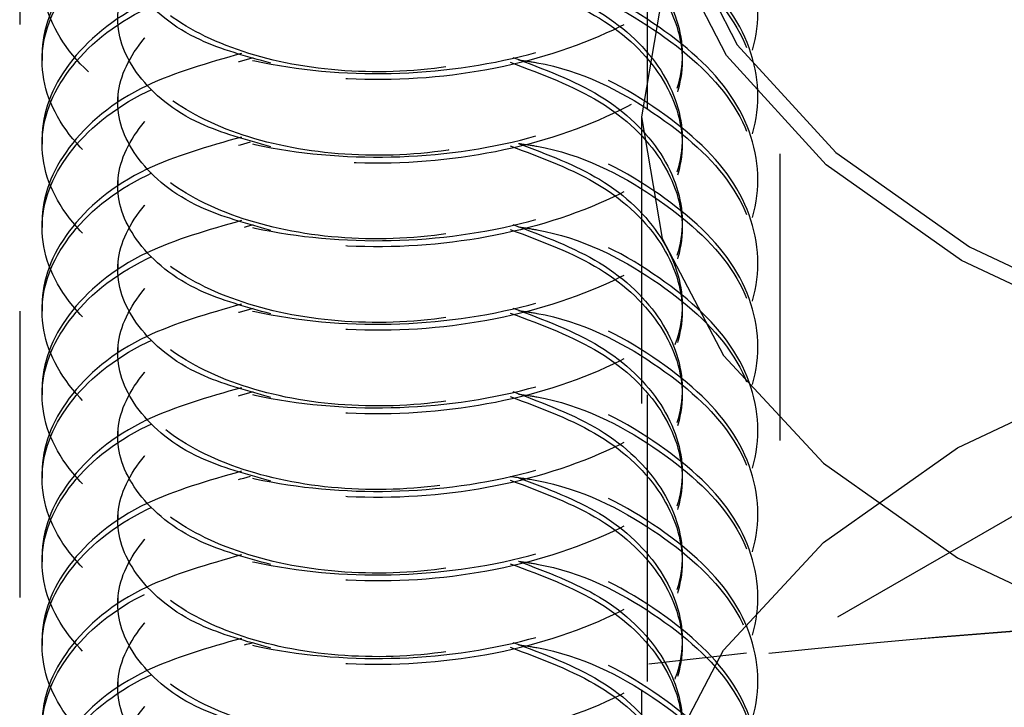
# Model space of a CAD drawing. Header units: inches. Extents: x 1907 to 2452, y -210 to -54.
# Tile 329 of 656: x 1991.893 to 1992.237, y -191.188 to -190.948. Entities that reach past the tile are written whole.
import ezdxf

# ---------------------------------------------------------------- set-up
doc = ezdxf.new("R2010")
doc.units = ezdxf.units.IN
doc.header["$LTSCALE"] = 0.5
doc.header["$MEASUREMENT"] = 0
doc.linetypes.add('HIDDEN', pattern=[0.225, 0.15, -0.075])
doc.layers.add('SID-M-H', color=4, linetype='HIDDEN')

msp = doc.modelspace()

# ---------------------------------------------------------------- linework, layer by layer
at = {"layer": 'SID-M-H'}
for p, q in [((1991.89327, -190.6499), (1991.89327, -191.69507)), ((1992.1589, -191.69507), (1992.1589, -190.6499)), ((1992.11245, -190.87918), (1992.11245, -192.5009)), ((1992.12296, -190.91621), (1992.1439, -190.95698)), ((1992.14011, -190.96078), (1992.11899, -190.91943)), ((1992.11769, -190.93968), (1992.11045, -190.98214)), ((1992.1439, -190.95698), (1992.17838, -190.99456)), ((1991.90109, -190.96033), (1991.90109, -190.96246)), ((1992.175, -190.99889), (1992.14011, -190.96078)), ((1991.92751, -190.97491), (1991.92751, -190.97704)), ((1992.15109, -190.97704), (1992.15109, -190.97491)), ((1992.11045, -190.98214), (1992.11045, -191.2516)), ((1992.11045, -190.98214), (1992.11769, -191.0246)), ((1991.90109, -190.98949), (1991.90109, -190.99162)), ((1992.17838, -190.99456), (1992.22505, -191.02747)), ((1992.22228, -191.03225), (1992.175, -190.99889)), ((1991.92751, -191.00407), (1991.92751, -191.0062)), ((1992.15109, -191.0062), (1992.15109, -191.00407)), ((1991.90109, -191.01865), (1991.90109, -191.02078)), ((1992.11769, -191.0246), (1992.13915, -191.06542)), ((1992.22505, -191.02747), (1992.28205, -191.05441)), ((1991.92751, -191.03323), (1991.92751, -191.03536)), ((1992.15109, -191.03536), (1992.15109, -191.03323)), ((1992.28008, -191.05955), (1992.22228, -191.03225)), ((1991.90109, -191.04782), (1991.90109, -191.04994)), ((1991.92751, -191.0624), (1991.92751, -191.06452)), ((1992.15109, -191.06452), (1992.15109, -191.0624)), ((1992.13915, -191.06542), (1992.17399, -191.10305)), ((1992.22087, -191.0977), (1992.278, -191.07064)), ((1991.90109, -191.07698), (1991.90109, -191.0791)), ((1991.92751, -191.09156), (1991.92751, -191.09369)), ((1992.15109, -191.09369), (1992.15109, -191.09156)), ((1992.17399, -191.13068), (1992.22087, -191.0977)), ((1992.17399, -191.10305), (1992.22087, -191.13603)), ((1991.90109, -191.10614), (1991.90109, -191.10827)), ((1992.26558, -191.10677), (1992.14196, -191.17813)), ((1991.92751, -191.12072), (1991.92751, -191.12285)), ((1992.15109, -191.12285), (1992.15109, -191.12072)), ((1992.13915, -191.16831), (1992.17399, -191.13068)), ((1991.90109, -191.1353), (1991.90109, -191.13743)), ((1992.22087, -191.13603), (1992.278, -191.1631)), ((1991.92751, -191.14988), (1991.92751, -191.15201)), ((1992.15109, -191.15201), (1992.15109, -191.14988)), ((1992.30655, -191.15634), (1992.14713, -191.1693)), ((1991.90109, -191.16446), (1991.90109, -191.16659)), ((1992.14713, -191.1693), (1992.11306, -191.17313)), ((1992.11769, -191.20914), (1992.13915, -191.16831)), ((1991.92751, -191.17905), (1991.92751, -191.18117)), ((1992.15109, -191.18117), (1992.15109, -191.17905))]:
    msp.add_line(p, q, dxfattribs=at)
msp.add_arc((1992.48551, -194.34732), 3.19509, 90.55863, 96.82427, dxfattribs=at)
for points, knots in [([(1992.31828, -190.82738), (1992.31571, -190.82826), (1992.28579, -190.83849), (1992.25198, -190.87406), (1992.23054, -190.92671), (1992.25057, -190.98122), (1992.30604, -191.0266), (1992.3893, -191.05618), (1992.48745, -191.06489), (1992.58561, -191.05107), (1992.66883, -191.01642), (1992.72443, -190.96583), (1992.74396, -190.90661), (1992.72443, -190.84739), (1992.66883, -190.7968), (1992.58562, -190.76214), (1992.48741, -190.74832), (1992.38945, -190.75703), (1992.30548, -190.78664), (1992.25267, -190.83189), (1992.23108, -190.87152), (1992.23937, -190.89187), (1992.24052, -190.8947)], [0, 0, 0, 0, 0.005136, 0.059915, 0.114693, 0.169472, 0.224251, 0.27903, 0.333809, 0.388587, 0.443366, 0.498145, 0.552924, 0.607702, 0.662481, 0.71726, 0.772039, 0.826817, 0.881596, 0.936375, 0.991154, 1, 1, 1, 1]), ([(1991.97072, -190.84337), (1991.95906, -190.84668), (1991.9331, -190.85406), (1991.90776, -190.87567), (1991.89779, -190.90196), (1991.90761, -190.92853), (1991.93539, -190.95071), (1991.97701, -190.96494), (1992.02609, -190.96875), (1992.07517, -190.96129), (1992.11677, -190.94343), (1992.14458, -190.91757), (1992.15432, -190.88747), (1992.14466, -190.85709), (1992.11648, -190.8321), (1992.08808, -190.81723), (1992.07013, -190.81469), (1992.06822, -190.81442)], [0, 0, 0, 0, 0.058434, 0.130204, 0.201974, 0.273743, 0.345513, 0.417283, 0.489053, 0.560823, 0.632592, 0.704362, 0.776132, 0.847902, 0.919672, 0.991442, 1, 1, 1, 1]), ([(1992.06751, -190.81643), (1992.06966, -190.81674), (1992.08786, -190.81929), (1992.11649, -190.83421), (1992.14466, -190.85922), (1992.15432, -190.8896), (1992.14458, -190.91969), (1992.11677, -190.94555), (1992.07517, -190.96342), (1992.02609, -190.97088), (1991.97701, -190.96707), (1991.93539, -190.95284), (1991.9076, -190.93065), (1991.8978, -190.90409), (1991.90773, -190.87777), (1991.93393, -190.85567), (1991.96108, -190.84802), (1991.97389, -190.84442)], [0, 0, 0, 0, 0.00956, 0.080853, 0.152146, 0.223439, 0.294732, 0.366026, 0.437319, 0.508612, 0.579905, 0.651198, 0.722491, 0.793784, 0.865077, 0.936371, 1, 1, 1, 1]), ([(1991.97072, -190.87254), (1991.95906, -190.87585), (1991.9331, -190.88322), (1991.90776, -190.90483), (1991.89779, -190.93112), (1991.90761, -190.95769), (1991.93539, -190.97987), (1991.97701, -190.9941), (1992.02609, -190.99792), (1992.07517, -190.99046), (1992.11677, -190.97259), (1992.14458, -190.94673), (1992.15432, -190.91663), (1992.14466, -190.88625), (1992.11648, -190.86126), (1992.08808, -190.84639), (1992.07013, -190.84385), (1992.06822, -190.84358)], [0, 0, 0, 0, 0.058434, 0.130204, 0.201974, 0.273743, 0.345513, 0.417283, 0.489053, 0.560823, 0.632592, 0.704362, 0.776132, 0.847902, 0.919672, 0.991442, 1, 1, 1, 1]), ([(1992.06465, -190.84516), (1992.06777, -190.84558), (1992.08697, -190.84819), (1992.11652, -190.8633), (1992.14465, -190.8884), (1992.15432, -190.91876), (1992.14458, -190.94886), (1992.11677, -190.97471), (1992.07517, -190.99258), (1992.02609, -191.00004), (1991.97701, -190.99623), (1991.93539, -190.982), (1991.90761, -190.95982), (1991.89779, -190.93325), (1991.90774, -190.90694), (1991.93368, -190.88499), (1991.96047, -190.87742), (1991.97293, -190.87391)], [0, 0, 0, 0, 0.013787, 0.084897, 0.156007, 0.227117, 0.298227, 0.369337, 0.440447, 0.511557, 0.582667, 0.653777, 0.724887, 0.795997, 0.867107, 0.938217, 1, 1, 1, 1]), ([(1992.06558, -190.84474), (1992.07629, -190.84877), (1992.09833, -190.85705), (1992.11945, -190.87795), (1992.12726, -190.90198), (1992.11953, -190.92618), (1992.09761, -190.94694), (1992.06479, -190.96142), (1992.02609, -190.96769), (1991.98738, -190.96507), (1991.95456, -190.95423), (1991.93266, -190.93712), (1991.92487, -190.91653), (1991.93289, -190.89628), (1991.95051, -190.88086), (1991.96778, -190.87597), (1991.97389, -190.87423)], [0, 0, 0, 0, 0.070011, 0.144128, 0.218245, 0.292362, 0.366479, 0.440596, 0.514713, 0.58883, 0.662947, 0.737064, 0.811181, 0.885298, 0.959415, 1, 1, 1, 1]), ([(1992.06465, -190.84646), (1992.0757, -190.8506), (1992.09809, -190.859), (1992.11945, -190.88006), (1992.12729, -190.90414), (1992.11941, -190.92818), (1992.09902, -190.94856), (1992.07797, -190.95653), (1992.06822, -190.96023)], [0, 0, 0, 0, 0.166869, 0.338216, 0.509563, 0.68091, 0.852257, 1, 1, 1, 1]), ([(1991.97072, -190.9017), (1991.95906, -190.90501), (1991.9331, -190.91238), (1991.90776, -190.934), (1991.89779, -190.96028), (1991.90761, -190.98685), (1991.93539, -191.00903), (1991.97701, -191.02327), (1992.02609, -191.02708), (1992.07517, -191.01962), (1992.11677, -191.00175), (1992.14458, -190.97589), (1992.15432, -190.9458), (1992.14466, -190.91541), (1992.11648, -190.89042), (1992.08808, -190.87555), (1992.07013, -190.87301), (1992.06822, -190.87274)], [0, 0, 0, 0, 0.058434, 0.130204, 0.201974, 0.273743, 0.345513, 0.417283, 0.489053, 0.560823, 0.632592, 0.704362, 0.776132, 0.847902, 0.919672, 0.991442, 1, 1, 1, 1]), ([(1992.06751, -190.87476), (1992.06966, -190.87506), (1992.08786, -190.87761), (1992.11649, -190.89253), (1992.14466, -190.91754), (1992.15432, -190.94792), (1992.14458, -190.97802), (1992.11677, -191.00388), (1992.07517, -191.02175), (1992.02609, -191.0292), (1991.97701, -191.02539), (1991.93539, -191.01116), (1991.90761, -190.98898), (1991.89779, -190.96241), (1991.90774, -190.93611), (1991.93368, -190.91415), (1991.96047, -190.90659), (1991.97293, -190.90307)], [0, 0, 0, 0, 0.009576, 0.08099, 0.152403, 0.223817, 0.295231, 0.366644, 0.438058, 0.509471, 0.580885, 0.652298, 0.723712, 0.795126, 0.866539, 0.937953, 1, 1, 1, 1]), ([(1992.06465, -190.87349), (1992.0757, -190.87763), (1992.09809, -190.88603), (1992.11946, -190.9071), (1992.12726, -190.93114), (1992.11953, -190.95534), (1992.09761, -190.9761), (1992.06479, -190.99058), (1992.02609, -190.99685), (1991.98738, -190.99423), (1991.95456, -190.98339), (1991.93266, -190.96629), (1991.92488, -190.94569), (1991.93287, -190.92543), (1991.95077, -190.90987), (1991.96842, -190.90489), (1991.97489, -190.90307)], [0, 0, 0, 0, 0.0718584, 0.1456453, 0.2194322, 0.2932191, 0.367006, 0.4407929, 0.5145797, 0.5883666, 0.6621535, 0.7359404, 0.8097273, 0.8835142, 0.9573011, 1, 1, 1, 1]), ([(1992.06465, -190.87562), (1992.0757, -190.87976), (1992.09809, -190.88816), (1992.11945, -190.90922), (1992.12728, -190.9333), (1992.11942, -190.95735), (1992.09884, -190.97786), (1992.07751, -190.98592), (1992.06751, -190.9897)], [0, 0, 0, 0, 0.1662364, 0.3369341, 0.5076317, 0.6783294, 0.8490271, 1, 1, 1, 1]), ([(1991.98105, -190.96342), (1991.97236, -190.96104), (1991.95239, -190.95556), (1991.9328, -190.9391), (1991.92483, -190.91869), (1991.9329, -190.8984), (1991.95051, -190.88299), (1991.96778, -190.87809), (1991.97389, -190.87636)], [0, 0, 0, 0, 0.14505, 0.3330512, 0.5210524, 0.7090536, 0.8970547, 1, 1, 1, 1]), ([(1991.97072, -190.93086), (1991.95906, -190.93417), (1991.9331, -190.94155), (1991.90776, -190.96316), (1991.89779, -190.98944), (1991.90761, -191.01602), (1991.93539, -191.0382), (1991.97701, -191.05243), (1992.02609, -191.05624), (1992.07517, -191.04878), (1992.11677, -191.03091), (1992.14458, -191.00505), (1992.15432, -190.97496), (1992.14466, -190.94457), (1992.11648, -190.91958), (1992.08808, -190.90471), (1992.07013, -190.90217), (1992.06822, -190.9019)], [0, 0, 0, 0, 0.058434, 0.130204, 0.201974, 0.273743, 0.345513, 0.417283, 0.489053, 0.560823, 0.632592, 0.704362, 0.776132, 0.847902, 0.919672, 0.991442, 1, 1, 1, 1]), ([(1992.06558, -190.90307), (1992.07629, -190.90709), (1992.09833, -190.91538), (1992.11945, -190.93627), (1992.12726, -190.9603), (1992.11953, -190.98451), (1992.09761, -191.00526), (1992.06479, -191.01974), (1992.02609, -191.02601), (1991.98738, -191.02339), (1991.95456, -191.01255), (1991.93266, -190.99545), (1991.92488, -190.97485), (1991.93287, -190.9546), (1991.95077, -190.93903), (1991.96842, -190.93405), (1991.97489, -190.93223)], [0, 0, 0, 0, 0.0698499, 0.1437965, 0.217743, 0.2916896, 0.3656361, 0.4395827, 0.5135293, 0.5874758, 0.6614224, 0.735369, 0.8093155, 0.8832621, 0.9572087, 1, 1, 1, 1]), ([(1992.06751, -190.90392), (1992.06966, -190.90422), (1992.08786, -190.90678), (1992.11649, -190.92169), (1992.14466, -190.94671), (1992.15432, -190.97708), (1992.14458, -191.00718), (1992.11677, -191.03304), (1992.07517, -191.05091), (1992.02609, -191.05837), (1991.97701, -191.05455), (1991.93539, -191.04032), (1991.90761, -191.01814), (1991.89779, -190.99157), (1991.90774, -190.96527), (1991.93368, -190.94331), (1991.96047, -190.93575), (1991.97293, -190.93223)], [0, 0, 0, 0, 0.009576, 0.08099, 0.152403, 0.223817, 0.295231, 0.366644, 0.438058, 0.509471, 0.580885, 0.652298, 0.723712, 0.795126, 0.866539, 0.937953, 1, 1, 1, 1]), ([(1991.98105, -190.99258), (1991.97236, -190.9902), (1991.95239, -190.98472), (1991.9328, -190.96826), (1991.92483, -190.94786), (1991.9329, -190.92756), (1991.95051, -190.91215), (1991.96778, -190.90725), (1991.97389, -190.90552)], [0, 0, 0, 0, 0.14505, 0.333051, 0.521052, 0.709054, 0.897055, 1, 1, 1, 1]), ([(1992.06465, -190.90478), (1992.0757, -190.90892), (1992.09809, -190.91732), (1992.11945, -190.93838), (1992.12728, -190.96246), (1992.11942, -190.98651), (1992.09884, -191.00703), (1992.07751, -191.01508), (1992.06751, -191.01887)], [0, 0, 0, 0, 0.1662364, 0.3369341, 0.5076317, 0.6783294, 0.8490271, 1, 1, 1, 1]), ([(1991.97072, -190.96002), (1991.95906, -190.96333), (1991.9331, -190.97071), (1991.90776, -190.99232), (1991.89779, -191.01861), (1991.90761, -191.04518), (1991.93539, -191.06736), (1991.97701, -191.08159), (1992.02609, -191.0854), (1992.07517, -191.07794), (1992.11677, -191.06008), (1992.14458, -191.03422), (1992.15432, -191.00412), (1992.14466, -190.97374), (1992.11648, -190.94874), (1992.08808, -190.93388), (1992.07013, -190.93134), (1992.06822, -190.93106)], [0, 0, 0, 0, 0.058434, 0.130204, 0.201974, 0.273743, 0.345513, 0.417283, 0.489053, 0.560823, 0.632592, 0.704362, 0.776132, 0.847902, 0.919672, 0.991442, 1, 1, 1, 1]), ([(1992.06751, -190.93308), (1992.06966, -190.93338), (1992.08786, -190.93594), (1992.11649, -190.95085), (1992.14466, -190.97587), (1992.15432, -191.00625), (1992.14458, -191.03634), (1992.11677, -191.0622), (1992.07517, -191.08007), (1992.02609, -191.08753), (1991.97701, -191.08372), (1991.93539, -191.06949), (1991.90761, -191.0473), (1991.89779, -191.02074), (1991.90774, -190.99443), (1991.93368, -190.97247), (1991.96047, -190.96491), (1991.97293, -190.96139)], [0, 0, 0, 0, 0.009576, 0.08099, 0.152403, 0.223817, 0.295231, 0.366644, 0.438058, 0.509471, 0.580885, 0.652298, 0.723712, 0.795126, 0.866539, 0.937953, 1, 1, 1, 1]), ([(1992.06558, -190.93223), (1992.07629, -190.93626), (1992.09833, -190.94454), (1992.11945, -190.96543), (1992.12726, -190.98946), (1992.11953, -191.01367), (1992.09761, -191.03442), (1992.06479, -191.04891), (1992.02609, -191.05517), (1991.98738, -191.05255), (1991.95456, -191.04171), (1991.93266, -191.02461), (1991.92488, -191.00402), (1991.93287, -190.98376), (1991.95077, -190.96819), (1991.96842, -190.96322), (1991.97489, -190.96139)], [0, 0, 0, 0, 0.06985, 0.143796, 0.217743, 0.29169, 0.365636, 0.439583, 0.513529, 0.587476, 0.661422, 0.735369, 0.809316, 0.883262, 0.957209, 1, 1, 1, 1]), ([(1992.06465, -190.93394), (1992.0757, -190.93809), (1992.09809, -190.94648), (1992.11945, -190.96754), (1992.12728, -190.99162), (1992.11942, -191.01567), (1992.09884, -191.03619), (1992.07751, -191.04425), (1992.06751, -191.04803)], [0, 0, 0, 0, 0.166236, 0.336934, 0.507632, 0.678329, 0.849027, 1, 1, 1, 1]), ([(1991.98105, -191.02174), (1991.97236, -191.01936), (1991.95239, -191.01388), (1991.9328, -190.99742), (1991.92483, -190.97702), (1991.9329, -190.95672), (1991.95051, -190.94131), (1991.96778, -190.93642), (1991.97389, -190.93468)], [0, 0, 0, 0, 0.14505, 0.333051, 0.521052, 0.709054, 0.897055, 1, 1, 1, 1]), ([(1991.97072, -190.98918), (1991.95906, -190.99249), (1991.9331, -190.99987), (1991.90776, -191.02148), (1991.89779, -191.04777), (1991.90761, -191.07434), (1991.93539, -191.09652), (1991.97701, -191.11075), (1992.02609, -191.11457), (1992.07517, -191.10711), (1992.11677, -191.08924), (1992.14458, -191.06338), (1992.15432, -191.03328), (1992.14466, -191.0029), (1992.11648, -190.97791), (1992.08808, -190.96304), (1992.07013, -190.9605), (1992.06822, -190.96023)], [0, 0, 0, 0, 0.058434, 0.130204, 0.201974, 0.273743, 0.345513, 0.417283, 0.489053, 0.560823, 0.632592, 0.704362, 0.776132, 0.847902, 0.919672, 0.991442, 1, 1, 1, 1]), ([(1992.06558, -190.96139), (1992.07629, -190.96542), (1992.09833, -190.9737), (1992.11945, -190.9946), (1992.12726, -191.01862), (1992.11953, -191.04283), (1992.09761, -191.06359), (1992.06479, -191.07807), (1992.02609, -191.08434), (1991.98738, -191.08171), (1991.95456, -191.07087), (1991.93266, -191.05377), (1991.92487, -191.03318), (1991.93289, -191.01293), (1991.95051, -190.99751), (1991.96778, -190.99261), (1991.97389, -190.99088)], [0, 0, 0, 0, 0.070011, 0.144128, 0.218245, 0.292362, 0.366479, 0.440596, 0.514713, 0.58883, 0.662947, 0.737064, 0.811181, 0.885298, 0.959415, 1, 1, 1, 1]), ([(1992.06751, -190.96224), (1992.06966, -190.96255), (1992.08786, -190.9651), (1992.11649, -190.98002), (1992.14466, -191.00503), (1992.15432, -191.03541), (1992.14458, -191.06551), (1992.11677, -191.09136), (1992.07517, -191.10923), (1992.02609, -191.11669), (1991.97701, -191.11288), (1991.93539, -191.09865), (1991.90761, -191.07646), (1991.89779, -191.0499), (1991.90774, -191.02359), (1991.93368, -191.00164), (1991.96047, -190.99407), (1991.97293, -190.99055)], [0, 0, 0, 0, 0.009576, 0.08099, 0.152403, 0.223817, 0.295231, 0.366644, 0.438058, 0.509471, 0.580885, 0.652298, 0.723712, 0.795126, 0.866539, 0.937953, 1, 1, 1, 1]), ([(1991.98105, -191.05091), (1991.97236, -191.04852), (1991.95239, -191.04305), (1991.9328, -191.02659), (1991.92483, -191.00618), (1991.9329, -190.98588), (1991.95051, -190.97048), (1991.96778, -190.96558), (1991.97389, -190.96385)], [0, 0, 0, 0, 0.14505, 0.3330512, 0.5210524, 0.7090536, 0.8970547, 1, 1, 1, 1]), ([(1992.06465, -190.9631), (1992.0757, -190.96725), (1992.09809, -190.97565), (1992.11945, -190.99671), (1992.12728, -191.02079), (1992.11942, -191.04483), (1992.09884, -191.06535), (1992.07751, -191.07341), (1992.06751, -191.07719)], [0, 0, 0, 0, 0.166236, 0.336934, 0.507632, 0.678329, 0.849027, 1, 1, 1, 1]), ([(1991.97072, -191.01835), (1991.95906, -191.02166), (1991.9331, -191.02903), (1991.90776, -191.05064), (1991.89779, -191.07693), (1991.90761, -191.1035), (1991.93539, -191.12568), (1991.97701, -191.13991), (1992.02609, -191.14373), (1992.07517, -191.13627), (1992.11677, -191.1184), (1992.14458, -191.09254), (1992.15432, -191.06245), (1992.14466, -191.03206), (1992.11648, -191.00707), (1992.08808, -190.9922), (1992.07013, -190.98966), (1992.06822, -190.98939)], [0, 0, 0, 0, 0.058434, 0.130204, 0.201974, 0.273743, 0.345513, 0.417283, 0.489053, 0.560823, 0.632592, 0.704362, 0.776132, 0.847902, 0.919672, 0.991442, 1, 1, 1, 1]), ([(1992.06751, -190.99141), (1992.06966, -190.99171), (1992.08786, -190.99426), (1992.11649, -191.00918), (1992.14466, -191.03419), (1992.15432, -191.06457), (1992.14458, -191.09467), (1992.11677, -191.12053), (1992.07517, -191.13839), (1992.02609, -191.14585), (1991.97701, -191.14204), (1991.93539, -191.12781), (1991.90761, -191.10563), (1991.89779, -191.07906), (1991.90774, -191.05275), (1991.93368, -191.0308), (1991.96047, -191.02323), (1991.97293, -191.01972)], [0, 0, 0, 0, 0.009576, 0.08099, 0.152403, 0.223817, 0.295231, 0.366644, 0.438058, 0.509471, 0.580885, 0.652298, 0.723712, 0.795126, 0.866539, 0.937953, 1, 1, 1, 1]), ([(1992.06751, -190.99141), (1992.07751, -190.99519), (1992.09883, -191.00324), (1992.11943, -191.02377), (1992.12726, -191.04778), (1992.11953, -191.07199), (1992.09761, -191.09275), (1992.06479, -191.10723), (1992.02609, -191.1135), (1991.98738, -191.11088), (1991.95456, -191.10004), (1991.93266, -191.08293), (1991.92488, -191.06234), (1991.93287, -191.04208), (1991.95077, -191.02652), (1991.96842, -191.02154), (1991.97489, -191.01972)], [0, 0, 0, 0, 0.065694, 0.139971, 0.214248, 0.288525, 0.362802, 0.437079, 0.511356, 0.585633, 0.65991, 0.734187, 0.808464, 0.882741, 0.957017, 1, 1, 1, 1]), ([(1992.06465, -190.99227), (1992.0757, -190.99641), (1992.09809, -191.00481), (1992.11945, -191.02587), (1992.12728, -191.04995), (1992.11942, -191.07399), (1992.09884, -191.09451), (1992.07751, -191.10257), (1992.06751, -191.10635)], [0, 0, 0, 0, 0.166236, 0.336934, 0.507632, 0.678329, 0.849027, 1, 1, 1, 1]), ([(1991.98105, -191.08007), (1991.97236, -191.07768), (1991.95239, -191.07221), (1991.9328, -191.05575), (1991.92483, -191.03534), (1991.9329, -191.01505), (1991.95051, -190.99964), (1991.96778, -190.99474), (1991.97389, -190.99301)], [0, 0, 0, 0, 0.14505, 0.333051, 0.521052, 0.709054, 0.897055, 1, 1, 1, 1]), ([(1991.97072, -191.04751), (1991.95906, -191.05082), (1991.9331, -191.0582), (1991.90776, -191.07981), (1991.89779, -191.10609), (1991.90761, -191.13266), (1991.93539, -191.15485), (1991.97701, -191.16908), (1992.02609, -191.17289), (1992.07517, -191.16543), (1992.11677, -191.14756), (1992.14458, -191.1217), (1992.15432, -191.09161), (1992.14466, -191.06122), (1992.11648, -191.03623), (1992.08808, -191.02136), (1992.07013, -191.01882), (1992.06822, -191.01855)], [0, 0, 0, 0, 0.058434, 0.130204, 0.201974, 0.273743, 0.345513, 0.417283, 0.489053, 0.560823, 0.632592, 0.704362, 0.776132, 0.847902, 0.919672, 0.991442, 1, 1, 1, 1]), ([(1992.06558, -191.01972), (1992.07629, -191.02374), (1992.09833, -191.03203), (1992.11945, -191.05292), (1992.12726, -191.07695), (1992.11953, -191.10115), (1992.09761, -191.12191), (1992.06479, -191.13639), (1992.02609, -191.14266), (1991.98738, -191.14004), (1991.95456, -191.1292), (1991.93266, -191.1121), (1991.92488, -191.0915), (1991.93287, -191.07125), (1991.95077, -191.05568), (1991.96842, -191.0507), (1991.97489, -191.04888)], [0, 0, 0, 0, 0.06985, 0.143796, 0.217743, 0.29169, 0.365636, 0.439583, 0.513529, 0.587476, 0.661422, 0.735369, 0.809316, 0.883262, 0.957209, 1, 1, 1, 1]), ([(1992.06751, -191.02057), (1992.06966, -191.02087), (1992.08786, -191.02342), (1992.11649, -191.03834), (1992.14466, -191.06335), (1992.15432, -191.09373), (1992.14458, -191.12383), (1992.11677, -191.14969), (1992.07517, -191.16756), (1992.02609, -191.17502), (1991.97701, -191.1712), (1991.93539, -191.15697), (1991.90761, -191.13479), (1991.89779, -191.10822), (1991.90774, -191.08192), (1991.93368, -191.05996), (1991.96047, -191.0524), (1991.97293, -191.04888)], [0, 0, 0, 0, 0.009576, 0.08099, 0.152403, 0.223817, 0.295231, 0.366644, 0.438058, 0.509471, 0.580885, 0.652298, 0.723712, 0.795126, 0.866539, 0.937953, 1, 1, 1, 1]), ([(1991.98105, -191.10923), (1991.97236, -191.10685), (1991.95239, -191.10137), (1991.9328, -191.08491), (1991.92483, -191.06451), (1991.9329, -191.04421), (1991.95051, -191.0288), (1991.96778, -191.0239), (1991.97389, -191.02217)], [0, 0, 0, 0, 0.14505, 0.333051, 0.521052, 0.709054, 0.897055, 1, 1, 1, 1]), ([(1992.06465, -191.02143), (1992.0757, -191.02557), (1992.09809, -191.03397), (1992.11945, -191.05503), (1992.12728, -191.07911), (1992.11942, -191.10316), (1992.09884, -191.12367), (1992.07751, -191.13173), (1992.06751, -191.13551)], [0, 0, 0, 0, 0.166236, 0.336934, 0.507632, 0.678329, 0.849027, 1, 1, 1, 1]), ([(1991.97072, -191.07667), (1991.95906, -191.07998), (1991.9331, -191.08736), (1991.90776, -191.10897), (1991.89779, -191.13525), (1991.90761, -191.16183), (1991.93539, -191.18401), (1991.97701, -191.19824), (1992.02609, -191.20205), (1992.07517, -191.19459), (1992.11677, -191.17672), (1992.14458, -191.15086), (1992.15432, -191.12077), (1992.14466, -191.09039), (1992.11648, -191.06539), (1992.08808, -191.05052), (1992.07013, -191.04798), (1992.06822, -191.04771)], [0, 0, 0, 0, 0.058434, 0.130204, 0.201974, 0.273743, 0.345513, 0.417283, 0.489053, 0.560823, 0.632592, 0.704362, 0.776132, 0.847902, 0.919672, 0.991442, 1, 1, 1, 1]), ([(1992.06751, -191.04973), (1992.06966, -191.05003), (1992.08786, -191.05259), (1992.11649, -191.0675), (1992.14466, -191.09252), (1992.15432, -191.12289), (1992.14458, -191.15299), (1992.11677, -191.17885), (1992.07517, -191.19672), (1992.02609, -191.20418), (1991.97701, -191.20037), (1991.93539, -191.18613), (1991.90761, -191.16395), (1991.89779, -191.13739), (1991.90774, -191.11108), (1991.93368, -191.08912), (1991.96047, -191.08156), (1991.97293, -191.07804)], [0, 0, 0, 0, 0.009576, 0.08099, 0.152403, 0.223817, 0.295231, 0.366644, 0.438058, 0.509471, 0.580885, 0.652298, 0.723712, 0.795126, 0.866539, 0.937953, 1, 1, 1, 1]), ([(1992.06558, -191.04888), (1992.07629, -191.0529), (1992.09833, -191.06119), (1992.11945, -191.08208), (1992.12726, -191.10611), (1992.11953, -191.13032), (1992.09761, -191.15107), (1992.06479, -191.16556), (1992.02609, -191.17182), (1991.98738, -191.1692), (1991.95456, -191.15836), (1991.93266, -191.14126), (1991.92488, -191.12067), (1991.93287, -191.10041), (1991.95077, -191.08484), (1991.96842, -191.07987), (1991.97489, -191.07804)], [0, 0, 0, 0, 0.06985, 0.143796, 0.217743, 0.29169, 0.365636, 0.439583, 0.513529, 0.587476, 0.661422, 0.735369, 0.809316, 0.883262, 0.957209, 1, 1, 1, 1]), ([(1992.06465, -191.05059), (1992.0757, -191.05473), (1992.09809, -191.06313), (1992.11945, -191.08419), (1992.12728, -191.10827), (1992.11942, -191.13232), (1992.09884, -191.15284), (1992.07751, -191.16089), (1992.06751, -191.16468)], [0, 0, 0, 0, 0.166236, 0.336934, 0.507632, 0.678329, 0.849027, 1, 1, 1, 1]), ([(1991.98105, -191.13839), (1991.97236, -191.13601), (1991.95239, -191.13053), (1991.9328, -191.11407), (1991.92483, -191.09367), (1991.9329, -191.07337), (1991.95051, -191.05796), (1991.96778, -191.05307), (1991.97389, -191.05133)], [0, 0, 0, 0, 0.14505, 0.333051, 0.521052, 0.709054, 0.897055, 1, 1, 1, 1]), ([(1991.97072, -191.10583), (1991.95906, -191.10914), (1991.9331, -191.11652), (1991.90776, -191.13813), (1991.89779, -191.16442), (1991.90761, -191.19099), (1991.93539, -191.21317), (1991.97701, -191.2274), (1992.02609, -191.23121), (1992.07517, -191.22375), (1992.11677, -191.20589), (1992.14458, -191.18003), (1992.15432, -191.14993), (1992.14466, -191.11955), (1992.11648, -191.09456), (1992.08808, -191.07969), (1992.07013, -191.07715), (1992.06822, -191.07688)], [0, 0, 0, 0, 0.058434, 0.130204, 0.201974, 0.273743, 0.345513, 0.417283, 0.489053, 0.560823, 0.632592, 0.704362, 0.776132, 0.847902, 0.919672, 0.991442, 1, 1, 1, 1]), ([(1992.06558, -191.07804), (1992.07629, -191.08207), (1992.09833, -191.09035), (1992.11945, -191.11124), (1992.12726, -191.13527), (1992.11953, -191.15948), (1992.09761, -191.18023), (1992.06479, -191.19472), (1992.02609, -191.20098), (1991.98738, -191.19836), (1991.95456, -191.18752), (1991.93266, -191.17042), (1991.92487, -191.14982), (1991.93289, -191.12958), (1991.95051, -191.11416), (1991.96778, -191.10926), (1991.97389, -191.10753)], [0, 0, 0, 0, 0.070011, 0.144128, 0.218245, 0.292362, 0.366479, 0.440596, 0.514713, 0.58883, 0.662947, 0.737064, 0.811181, 0.885298, 0.959415, 1, 1, 1, 1]), ([(1992.06751, -191.07889), (1992.06966, -191.07919), (1992.08786, -191.08175), (1992.11649, -191.09667), (1992.14466, -191.12168), (1992.15432, -191.15206), (1992.14458, -191.18215), (1992.11677, -191.20801), (1992.07517, -191.22588), (1992.02609, -191.23334), (1991.97701, -191.22953), (1991.93539, -191.2153), (1991.9076, -191.19311), (1991.8978, -191.16655), (1991.90773, -191.14023), (1991.93393, -191.11813), (1991.96108, -191.11048), (1991.97389, -191.10688)], [0, 0, 0, 0, 0.00956, 0.080853, 0.152146, 0.223439, 0.294732, 0.366026, 0.437319, 0.508612, 0.579905, 0.651198, 0.722491, 0.793784, 0.865077, 0.936371, 1, 1, 1, 1]), ([(1991.98105, -191.16756), (1991.97236, -191.16517), (1991.95239, -191.15969), (1991.9328, -191.14324), (1991.92483, -191.12283), (1991.9329, -191.10253), (1991.95051, -191.08712), (1991.96778, -191.08223), (1991.97389, -191.08049)], [0, 0, 0, 0, 0.14505, 0.333051, 0.521052, 0.709054, 0.897055, 1, 1, 1, 1]), ([(1992.06465, -191.07975), (1992.0757, -191.0839), (1992.09809, -191.0923), (1992.11945, -191.11336), (1992.12728, -191.13743), (1992.11942, -191.16148), (1992.09884, -191.182), (1992.07751, -191.19006), (1992.06751, -191.19384)], [0, 0, 0, 0, 0.1662364, 0.3369341, 0.5076317, 0.6783294, 0.8490271, 1, 1, 1, 1]), ([(1991.97072, -191.13499), (1991.95906, -191.13831), (1991.9331, -191.14568), (1991.90776, -191.16729), (1991.89779, -191.19358), (1991.90761, -191.22015), (1991.93539, -191.24233), (1991.97701, -191.25656), (1992.02609, -191.26038), (1992.07517, -191.25292), (1992.11677, -191.23505), (1992.14458, -191.20919), (1992.15432, -191.17909), (1992.14466, -191.14871), (1992.11648, -191.12372), (1992.08808, -191.10885), (1992.07013, -191.10631), (1992.06822, -191.10604)], [0, 0, 0, 0, 0.058434, 0.1302038, 0.2019736, 0.2737435, 0.3455133, 0.4172831, 0.4890529, 0.5608227, 0.6325925, 0.7043623, 0.7761321, 0.8479019, 0.9196717, 0.9914415, 1, 1, 1, 1]), ([(1992.06465, -191.10762), (1992.06777, -191.10804), (1992.08697, -191.11065), (1992.11652, -191.12576), (1992.14465, -191.15086), (1992.15432, -191.18121), (1992.14458, -191.21132), (1992.11677, -191.23717), (1992.07517, -191.25504), (1992.02609, -191.2625), (1991.97701, -191.25869), (1991.93539, -191.24446), (1991.90761, -191.22228), (1991.89779, -191.19571), (1991.90774, -191.1694), (1991.93368, -191.14745), (1991.96047, -191.13988), (1991.97293, -191.13637)], [0, 0, 0, 0, 0.013787, 0.084897, 0.156007, 0.227117, 0.298227, 0.369337, 0.440447, 0.511557, 0.582667, 0.653777, 0.724887, 0.795997, 0.867107, 0.938217, 1, 1, 1, 1]), ([(1992.06751, -191.10806), (1992.07751, -191.11184), (1992.09883, -191.11989), (1992.11943, -191.14042), (1992.12726, -191.16443), (1992.11953, -191.18864), (1992.09761, -191.2094), (1992.06479, -191.22388), (1992.02609, -191.23015), (1991.98738, -191.22753), (1991.95456, -191.21668), (1991.93266, -191.19959), (1991.92486, -191.17898), (1991.93294, -191.15878), (1991.94966, -191.14381), (1991.96574, -191.13917), (1991.97072, -191.13774)], [0, 0, 0, 0, 0.066337, 0.14134, 0.216343, 0.291347, 0.36635, 0.441354, 0.516357, 0.591361, 0.666364, 0.741368, 0.816371, 0.891375, 0.966378, 1, 1, 1, 1]), ([(1992.06465, -191.10892), (1992.0757, -191.11306), (1992.09809, -191.12146), (1992.11945, -191.14252), (1992.12729, -191.1666), (1992.11941, -191.19064), (1992.09902, -191.21102), (1992.07797, -191.21899), (1992.06822, -191.22269)], [0, 0, 0, 0, 0.166869, 0.338216, 0.509563, 0.68091, 0.852257, 1, 1, 1, 1]), ([(1991.98105, -191.19672), (1991.97236, -191.19433), (1991.95239, -191.18886), (1991.9328, -191.1724), (1991.92483, -191.15199), (1991.9329, -191.1317), (1991.95051, -191.11629), (1991.96778, -191.11139), (1991.97389, -191.10966)], [0, 0, 0, 0, 0.14505, 0.333051, 0.521052, 0.709054, 0.897055, 1, 1, 1, 1]), ([(1991.97072, -191.16416), (1991.95906, -191.16747), (1991.9331, -191.17484), (1991.90776, -191.19646), (1991.89779, -191.22274), (1991.90761, -191.24931), (1991.93539, -191.27149), (1991.97701, -191.28573), (1992.02609, -191.28954), (1992.07517, -191.28208), (1992.11677, -191.26421), (1992.14458, -191.23835), (1992.15432, -191.20826), (1992.14466, -191.17787), (1992.11648, -191.15288), (1992.08808, -191.13801), (1992.07013, -191.13547), (1992.06822, -191.1352)], [0, 0, 0, 0, 0.058434, 0.1302038, 0.2019736, 0.2737435, 0.3455133, 0.4172831, 0.4890529, 0.5608227, 0.6325925, 0.7043623, 0.7761321, 0.8479019, 0.9196717, 0.9914415, 1, 1, 1, 1]), ([(1992.06751, -191.13722), (1992.06966, -191.13752), (1992.08786, -191.14007), (1992.11649, -191.15499), (1992.14466, -191.18), (1992.15432, -191.21038), (1992.14458, -191.24048), (1992.11677, -191.26634), (1992.07517, -191.28421), (1992.02609, -191.29166), (1991.97701, -191.28785), (1991.93539, -191.27362), (1991.90761, -191.25144), (1991.89779, -191.22487), (1991.90774, -191.19857), (1991.93368, -191.17661), (1991.96047, -191.16904), (1991.97293, -191.16553)], [0, 0, 0, 0, 0.009576, 0.08099, 0.152403, 0.223817, 0.295231, 0.366644, 0.438058, 0.509471, 0.580885, 0.652298, 0.723712, 0.795126, 0.866539, 0.937953, 1, 1, 1, 1]), ([(1992.06751, -191.13722), (1992.07751, -191.141), (1992.09883, -191.14905), (1992.11943, -191.16958), (1992.12726, -191.19359), (1992.11953, -191.2178), (1992.09761, -191.23856), (1992.06479, -191.25304), (1992.02609, -191.25931), (1991.98738, -191.25669), (1991.95456, -191.24585), (1991.93266, -191.22875), (1991.92488, -191.20815), (1991.93287, -191.18789), (1991.95077, -191.17233), (1991.96842, -191.16735), (1991.97489, -191.16553)], [0, 0, 0, 0, 0.065694, 0.139971, 0.214248, 0.288525, 0.362802, 0.437079, 0.511356, 0.585633, 0.65991, 0.734187, 0.808464, 0.882741, 0.957017, 1, 1, 1, 1]), ([(1991.98105, -191.22588), (1991.97236, -191.22349), (1991.95239, -191.21802), (1991.9328, -191.20156), (1991.92483, -191.18115), (1991.9329, -191.16086), (1991.95051, -191.14545), (1991.96778, -191.14055), (1991.97389, -191.13882)], [0, 0, 0, 0, 0.14505, 0.333051, 0.521052, 0.709054, 0.897055, 1, 1, 1, 1]), ([(1992.06465, -191.13808), (1992.0757, -191.14222), (1992.09809, -191.15062), (1992.11945, -191.17168), (1992.12728, -191.19576), (1992.11942, -191.21981), (1992.09884, -191.24032), (1992.07751, -191.24838), (1992.06751, -191.25216)], [0, 0, 0, 0, 0.166236, 0.336934, 0.507632, 0.678329, 0.849027, 1, 1, 1, 1]), ([(1991.97072, -191.19332), (1991.95906, -191.19663), (1991.9331, -191.20401), (1991.90776, -191.22562), (1991.89779, -191.2519), (1991.90761, -191.27848), (1991.93539, -191.30066), (1991.97701, -191.31489), (1992.02609, -191.3187), (1992.07517, -191.31124), (1992.11677, -191.29337), (1992.14458, -191.26751), (1992.15432, -191.23742), (1992.14466, -191.20703), (1992.11648, -191.18204), (1992.08808, -191.16717), (1992.07013, -191.16463), (1992.06822, -191.16436)], [0, 0, 0, 0, 0.058434, 0.130204, 0.201974, 0.273743, 0.345513, 0.417283, 0.489053, 0.560823, 0.632592, 0.704362, 0.776132, 0.847902, 0.919672, 0.991442, 1, 1, 1, 1]), ([(1992.06751, -191.16638), (1992.06966, -191.16668), (1992.08786, -191.16924), (1992.11649, -191.18415), (1992.14466, -191.20916), (1992.15432, -191.23954), (1992.14458, -191.26964), (1992.11677, -191.2955), (1992.07517, -191.31337), (1992.02609, -191.32083), (1991.97701, -191.31701), (1991.93539, -191.30278), (1991.90761, -191.2806), (1991.89779, -191.25403), (1991.90774, -191.22773), (1991.93368, -191.20577), (1991.96047, -191.19821), (1991.97293, -191.19469)], [0, 0, 0, 0, 0.009576, 0.08099, 0.152403, 0.223817, 0.295231, 0.366644, 0.438058, 0.509471, 0.580885, 0.652298, 0.723712, 0.795126, 0.866539, 0.937953, 1, 1, 1, 1]), ([(1992.06558, -191.16553), (1992.07629, -191.16955), (1992.09833, -191.17784), (1992.11945, -191.19873), (1992.12726, -191.22276), (1992.11953, -191.24696), (1992.09761, -191.26772), (1992.06479, -191.2822), (1992.02609, -191.28847), (1991.98738, -191.28585), (1991.95456, -191.27501), (1991.93267, -191.25792), (1991.92483, -191.23728), (1991.93306, -191.21718), (1991.94822, -191.20296), (1991.96228, -191.19874), (1991.96536, -191.19782)], [0, 0, 0, 0, 0.071423, 0.147034, 0.222646, 0.298258, 0.37387, 0.449481, 0.525093, 0.600705, 0.676316, 0.751928, 0.82754, 0.903151, 0.978763, 1, 1, 1, 1]), ([(1991.98105, -191.25504), (1991.97236, -191.25266), (1991.95239, -191.24718), (1991.9328, -191.23072), (1991.92483, -191.21032), (1991.9329, -191.19002), (1991.95051, -191.17461), (1991.96778, -191.16971), (1991.97389, -191.16798)], [0, 0, 0, 0, 0.14505, 0.333051, 0.521052, 0.709054, 0.897055, 1, 1, 1, 1]), ([(1992.06465, -191.16724), (1992.0757, -191.17138), (1992.09809, -191.17978), (1992.11945, -191.20084), (1992.12728, -191.22492), (1992.11942, -191.24897), (1992.09884, -191.26949), (1992.07751, -191.27754), (1992.06751, -191.28132)], [0, 0, 0, 0, 0.166236, 0.336934, 0.507632, 0.678329, 0.849027, 1, 1, 1, 1])]:
    msp.add_open_spline(points, degree=3, knots=knots, dxfattribs=at)

doc.saveas('drawing.dxf')
